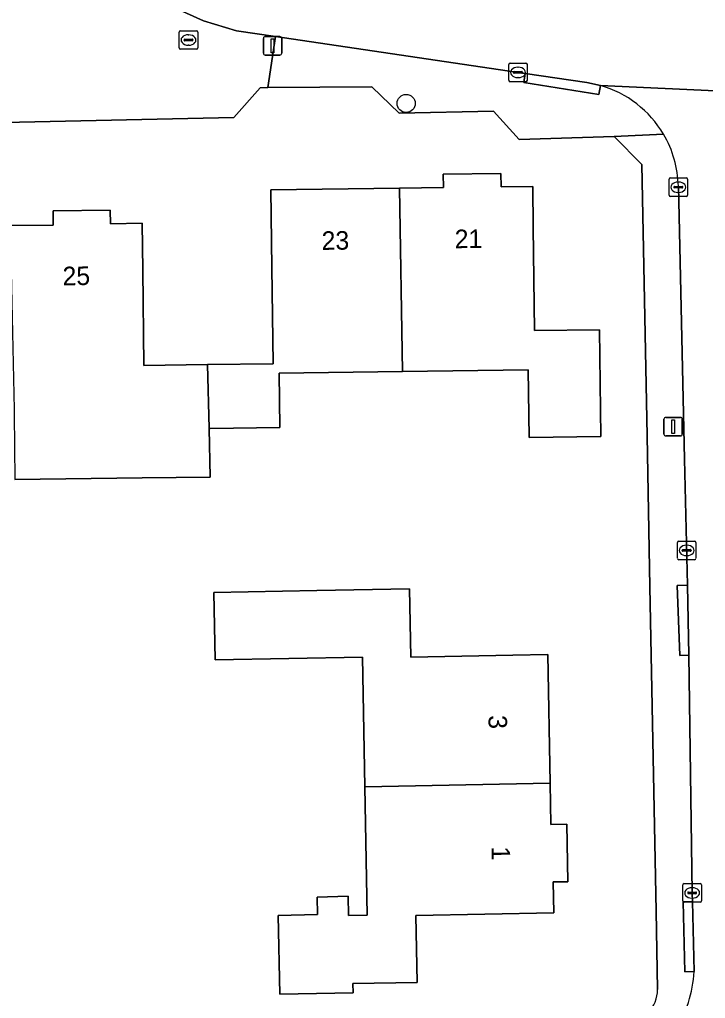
# Model space of a CAD drawing. Extents: x 157320 to 158835, y 386650 to 388491.
# Drawn here: x 158031.3 to 158068.3, y 387627.4 to 387680.2 of the extents above; entities that cross this region are included whole.
import ezdxf

# ---------------------------------------------------------------- set-up
doc = ezdxf.new("R2010")
doc.units = 0
for name, color, linetype in [('IMGEO_Boom', 7, 'Continuous'), ('IMGEO_Brandkraan', 7, 'Continuous'), ('IMGEO_Erf', 7, 'Continuous'), ('IMGEO_Kolk', 7, 'Continuous'), ('IMGEO_Lichtmast', 7, 'Continuous'), ('IMGEO_Muur', 7, 'Continuous'), ('IMGEO_Pand', 7, 'Continuous'), ('IMGEO_Pand_nummerreeks', 7, 'Continuous'), ('IMGEO_Rijbaan_lokaal_open', 7, 'Continuous'), ('IMGEO_Voetpad_open', 7, 'Continuous')]:
    doc.layers.add(name, color=color, linetype=linetype)

msp = doc.modelspace()

# ---------------------------------------------------------------- linework, layer by layer
at = {"layer": 'IMGEO_Boom'}
msp.add_circle((158052.165, 387675.686), 0.489, dxfattribs=at)
at = {"layer": 'IMGEO_Brandkraan'}
for p, q in [((158039.928, 387678.678), (158039.928, 387679.53)), ((158040.003, 387679.604), (158040.855, 387679.604)), ((158040.929, 387679.53), (158040.929, 387678.678)), ((158040.187, 387679.098), (158040.187, 387679.11)), ((158040.625, 387679.061), (158040.227, 387679.061)), ((158040.23, 387679.147), (158040.628, 387679.147)), ((158040.416, 387679.384), (158040.441, 387679.384)), ((158040.671, 387679.11), (158040.671, 387679.098)), ((158040.855, 387678.604), (158040.003, 387678.604)), ((158040.439, 387678.824), (158040.414, 387678.824))]:
    msp.add_line(p, q, dxfattribs=at)
for points in [[(158039.928, 387678.678), (158039.928, 387679.53)], [(158040.003, 387679.604), (158040.855, 387679.604)], [(158040.929, 387679.53), (158040.929, 387678.678)], [(158040.855, 387678.604), (158040.003, 387678.604)]]:
    msp.add_lwpolyline(points, dxfattribs=at)
for centre, radius, start, end in [((158040.005, 387679.528), 0.0765, 91.552, 178.448), ((158040.005, 387679.528), 0.0765, 91.552, 178.448), ((158040.853, 387679.528), 0.0765, 1.552, 88.448), ((158040.853, 387679.528), 0.0765, 1.552, 88.448), ((158040.227, 387679.107), 0.0403, 85.8775, 175.7526), ((158040.224, 387679.097), 0.0366, 178.938, 274.7102), ((158040.628, 387679.104), 0.043, 264.8664, 352.4533), ((158040.632, 387679.109), 0.0386, 1.7309, 96.639), ((158040.005, 387678.68), 0.0765, 181.552, 268.448), ((158040.005, 387678.68), 0.0765, 181.552, 268.448), ((158040.853, 387678.68), 0.0765, 271.552, 358.448), ((158040.853, 387678.68), 0.0765, 271.552, 358.448)]:
    msp.add_arc(centre, radius, start, end, dxfattribs=at)
for centre, major_axis, ratio, start_param, end_param in [((158040.415, 387679.104), (-0.387, 0.002), 0.722429, 4.712389, 7.853982), ((158040.44, 387679.104), (-0.39, 0.002), 0.717154, 1.570796, 4.712389)]:
    msp.add_ellipse(centre, major_axis=major_axis, ratio=ratio, start_param=start_param, end_param=end_param, dxfattribs=at)
at = {"layer": 'IMGEO_Erf'}
for points in [[(158065.725, 387627.93), (158065.651, 387632.144), (158065.312, 387649.625), (158065.154, 387657.773), (158064.871, 387672.398), (158063.379, 387673.904), (158058.252, 387673.741), (158056.868, 387675.276), (158051.781, 387675.164), (158050.308, 387676.589), (158044.701, 387676.539), (158044.291, 387676.535), (158042.876, 387674.932), (158030.492, 387674.661), (158028.967, 387676.847), (158028.815, 387685.402)], [(158030.821, 387669.099), (158033.139, 387669.129), (158033.129, 387669.89), (158036.208, 387669.929), (158036.218, 387669.205), (158037.929, 387669.227), (158037.961, 387666.704), (158038.027, 387661.565), (158041.457, 387661.609), (158044.988, 387661.655), (158044.921, 387666.848), (158044.867, 387671.036), (158051.813, 387671.125), (158054.174, 387671.155), (158054.165, 387671.871), (158057.278, 387671.911), (158057.288, 387671.191), (158058.993, 387671.213), (158059.022, 387668.994), (158059.093, 387663.44), (158062.586, 387663.485), (158062.66, 387657.725), (158058.797, 387657.676), (158058.75, 387661.318), (158051.976, 387661.231), (158045.315, 387661.145), (158045.353, 387658.211), (158041.596, 387658.162), (158041.538, 387658.161), (158041.6, 387655.547), (158037.931, 387655.499), (158031.074, 387655.409)]]:
    msp.add_lwpolyline(points, dxfattribs=at)
msp.add_lwpolyline([(158049.034, 387632.954), (158049.051, 387631.923), (158050.059, 387631.941), (158049.935, 387638.843), (158049.81, 387645.845), (158041.866, 387645.702), (158041.799, 387649.323), (158047.344, 387649.425), (158052.343, 387649.517), (158052.41, 387645.847), (158057.909, 387645.948), (158059.806, 387645.983), (158059.934, 387639.04), (158059.975, 387636.822), (158060.827, 387636.838), (158060.884, 387633.738), (158060.096, 387633.724), (158060.127, 387632.061), (158052.694, 387631.924), (158052.761, 387628.307), (158049.291, 387628.243), (158049.3, 387627.752), (158045.349, 387627.679), (158045.27, 387631.91), (158047.393, 387631.972), (158047.366, 387632.906)], close=True, dxfattribs=at)
msp.add_arc((158063.96, 387627.937), 1.765, 269.5516, 359.7681, dxfattribs=at)
at = {"layer": 'IMGEO_Kolk'}
for p, q in [((158057.698, 387676.931), (158057.698, 387677.783)), ((158057.773, 387677.857), (158058.625, 387677.857)), ((158057.957, 387677.351), (158057.957, 387677.363)), ((158058, 387677.4), (158058.398, 387677.4)), ((158058.186, 387677.637), (158058.211, 387677.637)), ((158058.441, 387677.363), (158058.441, 387677.351)), ((158058.699, 387677.783), (158058.699, 387676.931)), ((158058.625, 387676.857), (158057.773, 387676.857)), ((158058.395, 387677.314), (158057.997, 387677.314)), ((158058.209, 387677.077), (158058.184, 387677.077)), ((158066.34, 387670.745), (158066.34, 387671.597)), ((158066.415, 387671.671), (158067.267, 387671.671)), ((158067.341, 387671.597), (158067.341, 387670.745)), ((158066.599, 387671.165), (158066.599, 387671.177)), ((158067.037, 387671.128), (158066.639, 387671.128)), ((158066.642, 387671.214), (158067.04, 387671.214)), ((158066.828, 387671.451), (158066.853, 387671.451)), ((158067.083, 387671.177), (158067.083, 387671.165)), ((158067.267, 387670.671), (158066.415, 387670.671)), ((158066.851, 387670.891), (158066.826, 387670.891)), ((158066.863, 387652.093), (158067.715, 387652.093)), ((158066.788, 387651.167), (158066.788, 387652.019)), ((158067.047, 387651.587), (158067.047, 387651.599)), ((158067.485, 387651.55), (158067.087, 387651.55)), ((158067.09, 387651.636), (158067.488, 387651.636)), ((158067.276, 387651.873), (158067.301, 387651.873)), ((158067.531, 387651.599), (158067.531, 387651.587)), ((158067.789, 387652.019), (158067.789, 387651.167)), ((158067.715, 387651.093), (158066.863, 387651.093)), ((158067.299, 387651.313), (158067.274, 387651.313)), ((158067.16, 387633.635), (158068.012, 387633.635)), ((158067.085, 387632.709), (158067.085, 387633.561)), ((158067.344, 387633.129), (158067.344, 387633.141)), ((158067.782, 387633.092), (158067.384, 387633.092)), ((158067.387, 387633.178), (158067.785, 387633.178)), ((158067.573, 387633.415), (158067.598, 387633.415)), ((158067.828, 387633.141), (158067.828, 387633.129)), ((158068.086, 387633.561), (158068.086, 387632.709)), ((158068.012, 387632.635), (158067.16, 387632.635)), ((158067.596, 387632.855), (158067.571, 387632.855))]:
    msp.add_line(p, q, dxfattribs=at)
for points in [[(158057.698, 387676.931), (158057.698, 387677.783)], [(158057.773, 387677.857), (158058.625, 387677.857)], [(158058.699, 387677.783), (158058.699, 387676.931)], [(158058.625, 387676.857), (158057.773, 387676.857)], [(158066.34, 387670.745), (158066.34, 387671.597)], [(158066.415, 387671.671), (158067.267, 387671.671)], [(158067.341, 387671.597), (158067.341, 387670.745)], [(158067.267, 387670.671), (158066.415, 387670.671)], [(158066.863, 387652.093), (158067.715, 387652.093)], [(158066.788, 387651.167), (158066.788, 387652.019)], [(158067.789, 387652.019), (158067.789, 387651.167)], [(158067.715, 387651.093), (158066.863, 387651.093)], [(158067.16, 387633.635), (158068.012, 387633.635)], [(158067.085, 387632.709), (158067.085, 387633.561)], [(158068.086, 387633.561), (158068.086, 387632.709)], [(158068.012, 387632.635), (158067.16, 387632.635)]]:
    msp.add_lwpolyline(points, dxfattribs=at)
for centre, radius, start, end in [((158057.775, 387677.781), 0.0765, 91.552, 178.448), ((158057.775, 387677.781), 0.0765, 91.552, 178.448), ((158057.997, 387677.36), 0.0403, 85.8775, 175.7526), ((158058.402, 387677.362), 0.0386, 1.7309, 96.639), ((158058.623, 387677.781), 0.0765, 1.552, 88.448), ((158058.623, 387677.781), 0.0765, 1.552, 88.448), ((158057.775, 387676.933), 0.0765, 181.552, 268.448), ((158057.775, 387676.933), 0.0765, 181.552, 268.448), ((158057.994, 387677.35), 0.0366, 178.938, 274.7102), ((158058.398, 387677.357), 0.043, 264.8664, 352.4533), ((158058.623, 387676.933), 0.0765, 271.552, 358.448), ((158058.623, 387676.933), 0.0765, 271.552, 358.448), ((158066.417, 387671.595), 0.0765, 91.552, 178.448), ((158066.417, 387671.595), 0.0765, 91.552, 178.448), ((158067.265, 387671.595), 0.0765, 1.552, 88.448), ((158067.265, 387671.595), 0.0765, 1.552, 88.448), ((158066.639, 387671.174), 0.0403, 85.8775, 175.7526), ((158066.636, 387671.164), 0.0366, 178.938, 274.7102), ((158067.04, 387671.171), 0.043, 264.8664, 352.4533), ((158067.044, 387671.176), 0.0386, 1.7309, 96.639), ((158066.417, 387670.747), 0.0765, 181.552, 268.448), ((158066.417, 387670.747), 0.0765, 181.552, 268.448), ((158067.265, 387670.747), 0.0765, 271.552, 358.448), ((158067.265, 387670.747), 0.0765, 271.552, 358.448), ((158066.865, 387652.017), 0.0765, 91.552, 178.448), ((158066.865, 387652.017), 0.0765, 91.552, 178.448), ((158067.713, 387652.017), 0.0765, 1.552, 88.448), ((158067.713, 387652.017), 0.0765, 1.552, 88.448), ((158067.087, 387651.596), 0.0403, 85.8775, 175.7526), ((158067.084, 387651.586), 0.0366, 178.938, 274.7102), ((158067.488, 387651.593), 0.043, 264.8664, 352.4533), ((158067.492, 387651.598), 0.0386, 1.7309, 96.639), ((158066.865, 387651.169), 0.0765, 181.552, 268.448), ((158066.865, 387651.169), 0.0765, 181.552, 268.448), ((158067.713, 387651.169), 0.0765, 271.552, 358.448), ((158067.713, 387651.169), 0.0765, 271.552, 358.448), ((158067.162, 387633.559), 0.0765, 91.552, 178.448), ((158067.162, 387633.559), 0.0765, 91.552, 178.448), ((158068.01, 387633.559), 0.0765, 1.552, 88.448), ((158068.01, 387633.559), 0.0765, 1.552, 88.448), ((158067.384, 387633.138), 0.0403, 85.8775, 175.7526), ((158067.381, 387633.128), 0.0366, 178.938, 274.7102), ((158067.785, 387633.135), 0.043, 264.8664, 352.4533), ((158067.789, 387633.14), 0.0386, 1.7309, 96.639), ((158067.162, 387632.711), 0.0765, 181.552, 268.448), ((158067.162, 387632.711), 0.0765, 181.552, 268.448), ((158068.01, 387632.711), 0.0765, 271.552, 358.448), ((158068.01, 387632.711), 0.0765, 271.552, 358.448)]:
    msp.add_arc(centre, radius, start, end, dxfattribs=at)
for centre, major_axis, ratio, start_param, end_param in [((158058.185, 387677.357), (-0.387, 0.002), 0.722429, 4.712389, 7.853982), ((158058.21, 387677.357), (-0.39, 0.002), 0.717154, 1.570796, 4.712389), ((158066.827, 387671.171), (-0.387, 0.002), 0.722429, 4.712389, 7.853982), ((158066.852, 387671.171), (-0.39, 0.002), 0.717154, 1.570796, 4.712389), ((158067.275, 387651.593), (-0.387, 0.002), 0.722429, 4.712389, 7.853982), ((158067.3, 387651.593), (-0.39, 0.002), 0.717154, 1.570796, 4.712389), ((158067.572, 387633.135), (-0.387, 0.002), 0.722429, 4.712389, 7.853982), ((158067.597, 387633.135), (-0.39, 0.002), 0.717154, 1.570796, 4.712389)]:
    msp.add_ellipse(centre, major_axis=major_axis, ratio=ratio, start_param=start_param, end_param=end_param, dxfattribs=at)
at = {"layer": 'IMGEO_Lichtmast'}
for p, q in [((158044.467, 387678.392), (158044.467, 387679.192)), ((158044.467, 387679.192), (158044.467, 387678.392)), ((158044.567, 387679.292), (158045.357, 387679.292)), ((158045.357, 387679.292), (158044.567, 387679.292)), ((158045.457, 387679.192), (158045.457, 387678.392)), ((158045.457, 387678.392), (158045.457, 387679.192)), ((158045.357, 387678.292), (158044.567, 387678.292)), ((158044.567, 387678.292), (158045.357, 387678.292)), ((158066.064, 387657.865), (158066.064, 387658.665)), ((158066.064, 387658.665), (158066.064, 387657.865)), ((158066.164, 387658.765), (158066.954, 387658.765)), ((158066.954, 387658.765), (158066.164, 387658.765)), ((158067.054, 387658.665), (158067.054, 387657.865)), ((158067.054, 387657.865), (158067.054, 387658.665)), ((158066.954, 387657.765), (158066.164, 387657.765)), ((158066.164, 387657.765), (158066.954, 387657.765))]:
    msp.add_line(p, q, dxfattribs=at)
for points in [[(158044.887, 387679.167), (158045.037, 387679.167), (158045.037, 387678.417), (158044.887, 387678.417), (158044.887, 387679.167)], [(158066.484, 387658.64), (158066.634, 387658.64), (158066.634, 387657.89), (158066.484, 387657.89), (158066.484, 387658.64)]]:
    msp.add_lwpolyline(points, dxfattribs=at)
for centre, start, end in [((158044.567, 387679.192), 90, 180), ((158044.567, 387679.192), 90, 180), ((158045.357, 387679.192), 0, 90), ((158045.357, 387679.192), 360, 90), ((158044.567, 387678.392), 180, 270), ((158044.567, 387678.392), 180, 270), ((158045.357, 387678.392), 270, 0), ((158045.357, 387678.392), 270, 0), ((158066.164, 387658.665), 90, 180), ((158066.164, 387658.665), 90, 180), ((158066.954, 387658.665), 0, 90), ((158066.954, 387658.665), 360, 90), ((158066.164, 387657.865), 180, 270), ((158066.164, 387657.865), 180, 270), ((158066.954, 387657.865), 270, 0), ((158066.954, 387657.865), 270, 0)]:
    msp.add_arc(centre, 0.1, start, end, dxfattribs=at)
at = {"layer": 'IMGEO_Muur'}
msp.add_lwpolyline([(158065.312, 387649.625), (158065.154, 387657.773)], dxfattribs=at)
at = {"layer": 'IMGEO_Pand'}
for points in [[(158051.976, 387661.231), (158058.75, 387661.318), (158058.797, 387657.676), (158062.66, 387657.725), (158062.586, 387663.485), (158059.093, 387663.44), (158059.022, 387668.994), (158058.993, 387671.213), (158057.288, 387671.191), (158057.278, 387671.911), (158054.165, 387671.871), (158054.174, 387671.155), (158051.813, 387671.125)], [(158051.813, 387671.125), (158044.867, 387671.036), (158044.921, 387666.848), (158044.988, 387661.655), (158041.457, 387661.609), (158041.538, 387658.161), (158041.596, 387658.162), (158045.353, 387658.211), (158045.315, 387661.145), (158051.976, 387661.231)], [(158037.961, 387666.704), (158037.929, 387669.227), (158036.218, 387669.205), (158036.208, 387669.929), (158033.129, 387669.89), (158033.139, 387669.129), (158030.821, 387669.099), (158031.032, 387659.192), (158031.038, 387658.941), (158031.074, 387655.409), (158037.931, 387655.499), (158041.6, 387655.547), (158041.538, 387658.161), (158041.457, 387661.609), (158038.027, 387661.565)], [(158059.934, 387639.04), (158059.806, 387645.983), (158057.909, 387645.948), (158052.41, 387645.847), (158052.343, 387649.517), (158047.344, 387649.425), (158041.799, 387649.323), (158041.866, 387645.702), (158049.81, 387645.845), (158049.935, 387638.843)], [(158060.096, 387633.724), (158060.884, 387633.738), (158060.827, 387636.838), (158059.975, 387636.822), (158059.934, 387639.04), (158049.935, 387638.843), (158050.059, 387631.941), (158049.051, 387631.923), (158049.034, 387632.954), (158047.366, 387632.906), (158047.393, 387631.972), (158045.27, 387631.91), (158045.349, 387627.679), (158049.3, 387627.752), (158049.291, 387628.243), (158052.761, 387628.307), (158052.694, 387631.924), (158060.127, 387632.061)]]:
    msp.add_lwpolyline(points, close=True, dxfattribs=at)
at = {"layer": 'IMGEO_Rijbaan_lokaal_open'}
for points in [[(158041.255, 387685.349), (158039.823, 387686.538), (158038.857, 387687.639), (158037.741, 387689.364), (158037.516, 387690.591), (158032.563, 387689.708), (158033.379, 387687.54), (158034.459, 387685.616), (158035.92, 387683.755), (158037.157, 387682.562), (158038.99, 387681.241), (158039.761, 387680.802), (158041.239, 387680.144), (158043.01, 387679.599), (158045.113, 387679.294), (158058.587, 387677.301), (158061.91, 387676.81), (158062.641, 387676.653), (158069.616, 387676.332), (158075.743, 387677.803)], [(158075.743, 387677.803), (158069.616, 387676.332), (158062.641, 387676.653)], [(158066.841, 387671.227), (158067.181, 387656.512), (158067.331, 387649.712), (158067.414, 387645.941), (158067.583, 387633.135), (158067.603, 387632.671), (158067.693, 387628.892)]]:
    msp.add_lwpolyline(points, dxfattribs=at)
for centre, radius, start, end in [((158061.06, 387671.088), 5.785, 30.4833, 74.1359), ((158061.074, 387671.096), 5.769, 1.2975, 30.485), ((158060.992, 387629.265), 6.711, 327.975, 356.8138)]:
    msp.add_arc(centre, radius, start, end, dxfattribs=at)
at = {"layer": 'IMGEO_Voetpad_open'}
for points in [[(158030.236, 387689.26), (158030.3, 387686.884), (158028.815, 387685.402), (158028.967, 387676.847), (158030.492, 387674.661), (158042.876, 387674.932), (158044.291, 387676.535), (158044.701, 387676.539), (158045.113, 387679.294), (158043.01, 387679.599), (158041.239, 387680.144), (158039.761, 387680.802), (158038.99, 387681.241), (158037.157, 387682.562), (158035.92, 387683.755), (158034.459, 387685.616), (158033.379, 387687.54), (158032.563, 387689.708)], [(158058.587, 387677.301), (158058.507, 387676.808), (158062.561, 387676.16), (158062.641, 387676.653), (158061.91, 387676.81)], [(158067.414, 387645.941), (158067.331, 387649.712), (158066.78, 387649.696), (158066.915, 387645.926)], [(158067.693, 387628.892), (158067.603, 387632.671), (158067.104, 387632.66), (158067.194, 387628.881)]]:
    msp.add_lwpolyline(points, close=True, dxfattribs=at)
for points in [[(158058.507, 387676.808), (158058.587, 387677.301), (158045.113, 387679.294), (158044.701, 387676.539), (158050.308, 387676.589), (158051.781, 387675.164), (158056.868, 387675.276), (158058.252, 387673.741), (158063.379, 387673.904), (158066.045, 387674.023)], [(158062.641, 387676.653), (158062.561, 387676.16), (158058.507, 387676.808)], [(158066.045, 387674.023), (158063.379, 387673.904), (158064.871, 387672.398), (158065.154, 387657.773), (158065.312, 387649.625), (158065.651, 387632.144), (158065.725, 387627.93)], [(158067.414, 387645.941), (158066.915, 387645.926), (158066.78, 387649.696), (158067.331, 387649.712), (158067.181, 387656.512), (158066.841, 387671.227)], [(158067.693, 387628.892), (158067.194, 387628.881), (158067.104, 387632.66), (158067.603, 387632.671), (158067.583, 387633.135), (158067.414, 387645.941)]]:
    msp.add_lwpolyline(points, dxfattribs=at)
for centre, radius, start, end in [((158061.06, 387671.088), 5.785, 30.4833, 74.1359), ((158061.074, 387671.096), 5.769, 1.2975, 30.485), ((158060.992, 387629.265), 6.711, 327.975, 356.8138), ((158063.96, 387627.937), 1.765, 269.5516, 359.7681)]:
    msp.add_arc(centre, radius, start, end, dxfattribs=at)

# ---------------------------------------------------------------- texts
at = {"layer": 'IMGEO_Pand_nummerreeks'}
for s, rotation, p in [('23', 0.7162, (158047.613, 387667.79)), ('21', 0.7179, (158054.789, 387667.88)), ('25', 0.8881, (158033.645, 387665.88)), ('3', 271.3208, (158056.6, 387642.703)), ('1', 271.3233, (158056.764, 387635.628))]:
    msp.add_text(s, height=1, rotation=rotation, dxfattribs=at).set_placement(p)

doc.saveas('drawing.dxf')
